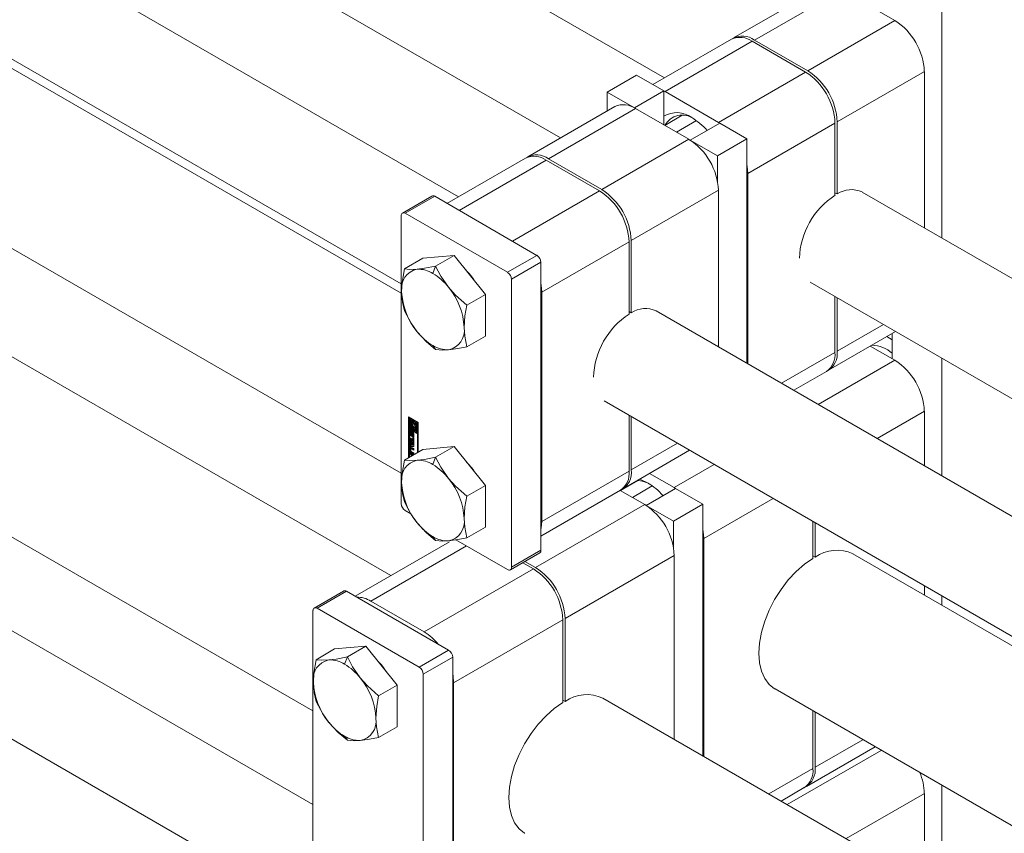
# Model space of a CAD drawing. Header units: millimetres. Extents: x 525 to 29324, y 175 to 20618.
# Tile 388 of 588: x 20669 to 20858, y 13770 to 13926. Entities that reach past the tile are written whole.
import ezdxf

# ---------------------------------------------------------------- set-up
doc = ezdxf.new("R2010")
doc.units = ezdxf.units.MM
doc.linetypes.add('SLD-Continua', pattern=[0])

msp = doc.modelspace()

# ---------------------------------------------------------------- linework, layer by layer
at = {"color": 7, "linetype": 'SLD-Continua', "lineweight": 18, "ltscale": 35}
for p, q in [((20793, 13915.11), (19770.33, 14505.33)), ((19760.35, 14488), (20772.99, 13903.56)), ((20753.4, 13892.25), (19730.74, 14482.48)), ((19720.75, 14465.15), (20742.39, 13875.51)), ((20742.39, 13873.73), (19768.6, 14435.75)), ((20742.39, 13873.73), (19768.6, 14435.75)), ((19753.61, 14409.77), (20742.39, 13839.09)), ((19753.61, 14409.77), (20742.39, 13839.09)), ((20740.37, 13819.4), (19720.52, 14408)), ((19705.52, 14382.01), (20725.42, 13793.39)), ((19753.61, 14336.27), (20725.42, 13775.39)), ((20725.42, 13754.53), (19720.52, 14334.5)), ((20846.34, 13983.01), (20846.34, 13884.32)), ((20823.07, 13932.46), (20806.31, 13922.79)), ((20827.07, 13932.07), (20810.31, 13922.39)), ((20827.07, 13932.07), (20837.32, 13926.15)), ((20837.32, 13926.15), (20820.56, 13916.48)), ((20805.89, 13922.55), (20790.79, 13913.83)), ((20793.13, 13912.48), (20809.89, 13922.15)), ((20820.14, 13916.23), (20809.89, 13922.15)), ((20810.31, 13922.39), (20820.56, 13916.48)), ((20803.38, 13906.56), (20820.14, 13916.23)), ((20842.98, 13916.35), (20826.22, 13906.68)), ((20842.98, 13916.35), (20842.98, 13886.26)), ((20781.99, 13912.38), (20787.65, 13915.64)), ((20792.88, 13912.62), (20787.65, 13915.64)), ((20787.22, 13909.36), (20792.88, 13912.62)), ((20792.88, 13906.09), (20792.88, 13912.62)), ((20792.88, 13912.61), (20793.13, 13912.48)), ((20803.38, 13906.56), (20793.13, 13912.48)), ((20781.99, 13912.38), (20787.22, 13909.36)), ((20781.99, 13908.75), (20781.99, 13912.38)), ((20783.47, 13909.61), (20766.71, 13899.94)), ((20787.47, 13909.21), (20770.71, 13899.54)), ((20787.22, 13909.36), (20787.22, 13909.35)), ((20787.47, 13909.21), (20797.72, 13903.3)), ((20796.44, 13907.92), (20793.07, 13905.98)), ((20795.31, 13904.69), (20799.15, 13906.9)), ((20797.97, 13903.15), (20803.63, 13906.42)), ((20803.38, 13906.56), (20803.62, 13906.41)), ((20808.86, 13903.4), (20803.63, 13906.42)), ((20809.04, 13896.76), (20825.8, 13906.43)), ((20825.8, 13892.55), (20825.8, 13906.43)), ((20826.22, 13906.68), (20826.22, 13892.79)), ((20797.72, 13903.3), (20780.97, 13893.62)), ((20797.97, 13903.15), (20797.97, 13903.15)), ((20797.97, 13903.15), (20803.2, 13900.13)), ((20803.2, 13900.13), (20808.86, 13903.4)), ((20808.86, 13860.24), (20808.86, 13903.4)), ((20766.29, 13899.69), (20751.19, 13890.98)), ((20753.53, 13889.62), (20770.29, 13899.3)), ((20780.54, 13893.38), (20770.29, 13899.3)), ((20770.71, 13899.54), (20780.97, 13893.62)), ((20803.2, 13900.13), (20803.2, 13895.22)), ((20809.04, 13896.76), (20809.04, 13860.14)), ((20803.38, 13893.5), (20786.62, 13883.83)), ((20803.38, 13893.5), (20803.38, 13863.4)), ((20748.28, 13892.39), (20742.62, 13889.13)), ((20743.17, 13889.07), (20748.83, 13892.34)), ((20768.48, 13880.99), (20748.83, 13892.34)), ((20763.78, 13883.71), (20780.54, 13893.38)), ((20825.8, 13893.04), (20826.22, 13892.79)), ((21199.28, 13680.62), (20831, 13893.17)), ((20742.39, 13888.62), (20742.39, 13833.26)), ((20743.17, 13889.07), (20762.83, 13877.73)), ((20763.78, 13883.71), (20753.53, 13889.62)), ((20769.44, 13873.91), (20786.2, 13883.58)), ((20786.2, 13869.69), (20786.2, 13883.58)), ((20786.62, 13883.83), (20786.62, 13869.94)), ((20746.56, 13880.42), (20743, 13878.37)), ((20752.57, 13880.96), (20746.56, 13880.42)), ((20752.57, 13880.96), (20749.01, 13878.91)), ((20758.59, 13873.49), (20752.57, 13880.96)), ((20762.83, 13877.73), (20768.48, 13880.99)), ((20749.01, 13878.91), (20748.47, 13877.52)), ((20763.61, 13876.38), (20769.26, 13879.65)), ((20769.26, 13824.28), (20769.26, 13879.65)), ((20763.61, 13876.38), (20763.61, 13821.01)), ((20821.01, 13875.85), (21188.97, 13663.48)), ((20758.59, 13873.49), (20755.02, 13871.43)), ((20758.59, 13865.47), (20758.59, 13873.49)), ((20769.44, 13873.91), (20769.44, 13829.81)), ((20825.8, 13862.34), (20825.8, 13873.08)), ((20826.22, 13872.84), (20826.22, 13862.58)), ((20786.2, 13870.18), (20786.62, 13869.94)), ((21159.55, 13657.85), (20791.4, 13870.32)), ((20835.11, 13867.71), (20826.22, 13862.58)), ((20758.59, 13865.47), (20755.02, 13863.41)), ((20824.56, 13858.92), (20837.45, 13866.36)), ((20836.79, 13864.72), (20835.77, 13865.39)), ((20836.79, 13865.97), (20836.79, 13861.12)), ((20748.47, 13863.64), (20749.01, 13862.87)), ((20832.59, 13863.55), (20837.32, 13860.82)), ((20815.51, 13856.4), (20825.8, 13862.34)), ((20837.32, 13860.82), (20822.59, 13852.32)), ((20846.34, 13861.23), (20846.34, 13838.61)), ((20817.86, 13855.05), (20824.14, 13858.67)), ((20781.41, 13852.99), (21149.27, 13640.69)), ((20786.2, 13839.48), (20786.2, 13850.23)), ((20786.62, 13849.99), (20786.62, 13839.73)), ((20842.98, 13851.02), (20833.91, 13845.79)), ((20842.98, 13851.02), (20842.98, 13840.55)), ((20743.81, 13849.92), (20745.66, 13848.84)), ((20743.81, 13842.08), (20743.81, 13849.92)), ((20743.95, 13849.83), (20743.95, 13842.17)), ((20744.12, 13849.69), (20743.98, 13849.61)), ((20743.98, 13849.61), (20743.98, 13847.73)), ((20744.16, 13849.51), (20743.98, 13849.61)), ((20744.3, 13849.59), (20744.12, 13849.69)), ((20744.3, 13849.59), (20744.16, 13849.51)), ((20744.16, 13847.83), (20744.16, 13849.51)), ((20744.3, 13848.71), (20744.3, 13849.59)), ((20744.3, 13847.92), (20744.3, 13848.27)), ((20744.47, 13848.87), (20744.4, 13848.82)), ((20744.61, 13849.41), (20744.47, 13849.33)), ((20744.47, 13849.33), (20744.47, 13848.85)), ((20744.65, 13849.23), (20744.47, 13849.33)), ((20744.79, 13849.31), (20744.61, 13849.41)), ((20744.79, 13849.31), (20744.65, 13849.23)), ((20744.65, 13848.62), (20744.65, 13849.23)), ((20744.79, 13848.7), (20744.65, 13848.62)), ((20744.79, 13848.04), (20744.65, 13847.96)), ((20744.79, 13848.7), (20744.79, 13849.31)), ((20744.79, 13847.43), (20744.79, 13848.04)), ((20744.96, 13849.21), (20744.82, 13849.13)), ((20745.49, 13848.74), (20744.82, 13849.13)), ((20744.82, 13849.13), (20744.82, 13848.52)), ((20745.63, 13848.82), (20744.96, 13849.21)), ((20745, 13848.82), (20745.31, 13848.64)), ((20745, 13848.55), (20745, 13848.82)), ((20745.14, 13848.63), (20745, 13848.55)), ((20745.14, 13848.63), (20745.14, 13848.74)), ((20745.31, 13848.64), (20745.31, 13846.96)), ((20745.63, 13848.82), (20745.49, 13848.74)), ((20745.49, 13846.86), (20745.49, 13848.74)), ((20745.63, 13846.95), (20745.63, 13848.82)), ((20745.66, 13848.84), (20745.66, 13843.15)), ((20743.98, 13847.73), (20744.65, 13847.35)), ((20743.98, 13847.53), (20744.12, 13847.61)), ((20745.49, 13846.66), (20743.98, 13847.53)), ((20743.98, 13847.53), (20743.98, 13842.18)), ((20744.2, 13847.21), (20744.06, 13847.13)), ((20744.06, 13846.63), (20744.06, 13847.13)), ((20744.2, 13846.71), (20744.06, 13846.63)), ((20745.63, 13846.74), (20744.12, 13847.61)), ((20744.3, 13847.92), (20744.16, 13847.83)), ((20744.47, 13847.65), (20744.16, 13847.83)), ((20744.2, 13846.71), (20744.2, 13847.21)), ((20744.25, 13846.98), (20744.25, 13846.55)), ((20744.3, 13847.07), (20744.27, 13847.05)), ((20744.3, 13847.06), (20744.28, 13847.05)), ((20744.3, 13847.05), (20744.29, 13847.05)), ((20744.3, 13847.05), (20744.29, 13847.05)), ((20744.29, 13846.23), (20744.43, 13846.31)), ((20744.47, 13847.82), (20744.3, 13847.92)), ((20744.3, 13847.26), (20744.3, 13847.05)), ((20744.32, 13846.43), (20744.46, 13846.51)), ((20744.46, 13846.51), (20744.32, 13846.43)), ((20744.48, 13846.53), (20744.33, 13846.45)), ((20744.34, 13846.49), (20744.35, 13846.96)), ((20744.48, 13846.57), (20744.34, 13846.49)), ((20744.5, 13847.04), (20744.35, 13846.96)), ((20744.46, 13846.51), (20744.46, 13846.51)), ((20744.47, 13847.93), (20744.47, 13847.65)), ((20744.48, 13846.57), (20744.5, 13847.04)), ((20744.53, 13846.82), (20744.52, 13846.35)), ((20744.69, 13846.97), (20744.55, 13846.89)), ((20744.69, 13846.97), (20744.55, 13846.89)), ((20744.72, 13846.97), (20744.57, 13846.89)), ((20744.57, 13846.07), (20744.57, 13846.28)), ((20744.71, 13846.15), (20744.57, 13846.07)), ((20744.72, 13846.97), (20744.58, 13846.89)), ((20744.58, 13846.06), (20744.72, 13846.14)), ((20744.74, 13846.94), (20744.6, 13846.86)), ((20744.6, 13846.27), (20744.74, 13846.36)), ((20744.75, 13846.37), (20744.61, 13846.29)), ((20744.76, 13846.9), (20744.62, 13846.82)), ((20744.76, 13846.86), (20744.62, 13846.77)), ((20744.62, 13846.34), (20744.62, 13846.77)), ((20744.76, 13846.42), (20744.62, 13846.34)), ((20744.76, 13846.39), (20744.62, 13846.31)), ((20744.65, 13847.35), (20744.65, 13847.96)), ((20744.79, 13847.43), (20744.65, 13847.35)), ((20744.71, 13846.34), (20744.71, 13846.15)), ((20744.76, 13846.42), (20744.76, 13846.86)), ((20744.81, 13846.7), (20744.81, 13846.19)), ((20744.96, 13847.94), (20744.82, 13847.86)), ((20744.82, 13847.86), (20744.82, 13847.25)), ((20744.82, 13847.25), (20745, 13847.15)), ((20745.01, 13847.93), (20744.96, 13847.94)), ((20745, 13847.15), (20745, 13847.63)), ((20745.14, 13847.23), (20745, 13847.15)), ((20745.07, 13847.65), (20745.21, 13847.73)), ((20745.14, 13847.23), (20745.14, 13847.69)), ((20745.31, 13846.96), (20745.49, 13846.86)), ((20745.63, 13846.95), (20745.49, 13846.86)), ((20745.63, 13846.74), (20745.49, 13846.66)), ((20745.49, 13843.05), (20745.49, 13846.66)), ((20745.63, 13843.14), (20745.63, 13846.74)), ((20744.08, 13845.92), (20744.63, 13845.6)), ((20744.08, 13845.64), (20744.08, 13845.92)), ((20744.22, 13845.72), (20744.08, 13845.64)), ((20744.63, 13845.32), (20744.08, 13845.64)), ((20744.08, 13845.53), (20744.81, 13844.66)), ((20744.08, 13845.23), (20744.08, 13845.53)), ((20744.22, 13845.31), (20744.08, 13845.23)), ((20744.2, 13845.09), (20744.08, 13845.23)), ((20744.08, 13844.52), (20744.2, 13844.53)), ((20744.08, 13844.23), (20744.08, 13844.52)), ((20744.22, 13844.31), (20744.08, 13844.23)), ((20744.81, 13844.26), (20744.08, 13844.23)), ((20744.34, 13845.17), (20744.2, 13845.09)), ((20744.2, 13844.53), (20744.2, 13845.09)), ((20744.34, 13844.61), (20744.2, 13844.53)), ((20744.22, 13845.72), (20744.22, 13845.83)), ((20744.77, 13845.4), (20744.22, 13845.72)), ((20744.22, 13845.31), (20744.22, 13845.36)), ((20744.34, 13845.17), (20744.22, 13845.31)), ((20744.22, 13844.31), (20744.22, 13844.54)), ((20744.81, 13844.33), (20744.22, 13844.31)), ((20744.34, 13844.61), (20744.34, 13845.17)), ((20744.5, 13844.98), (20744.36, 13844.9)), ((20744.36, 13844.9), (20744.36, 13844.53)), ((20744.65, 13844.55), (20744.36, 13844.9)), ((20744.36, 13844.53), (20744.65, 13844.55)), ((20744.79, 13844.63), (20744.5, 13844.98)), ((20744.63, 13845.97), (20744.81, 13845.87)), ((20744.63, 13845.6), (20744.63, 13845.97)), ((20744.77, 13845.68), (20744.63, 13845.6)), ((20744.77, 13845.4), (20744.63, 13845.32)), ((20744.63, 13844.95), (20744.63, 13845.32)), ((20744.77, 13845.03), (20744.63, 13844.95)), ((20744.81, 13844.84), (20744.63, 13844.95)), ((20744.79, 13844.63), (20744.65, 13844.55)), ((20744.77, 13845.68), (20744.77, 13845.89)), ((20744.77, 13845.03), (20744.77, 13845.4)), ((20744.81, 13845.01), (20744.77, 13845.03)), ((20744.81, 13845.87), (20744.81, 13844.84)), ((20744.81, 13844.66), (20744.81, 13844.26)), ((20795.51, 13844.86), (20786.62, 13839.73)), ((20746.56, 13843.67), (20743, 13841.62)), ((20744.2, 13844.08), (20744.06, 13844)), ((20744.06, 13843.41), (20744.06, 13844)), ((20744.2, 13843.49), (20744.06, 13843.41)), ((20744.08, 13843.04), (20744.77, 13842.64)), ((20744.08, 13842.77), (20744.08, 13843.04)), ((20744.22, 13842.85), (20744.08, 13842.77)), ((20744.33, 13842.62), (20744.08, 13842.77)), ((20744.2, 13843.49), (20744.2, 13844.08)), ((20744.22, 13842.85), (20744.22, 13842.96)), ((20744.47, 13842.7), (20744.22, 13842.85)), ((20744.24, 13843.79), (20744.24, 13843.4)), ((20744.4, 13843.92), (20744.26, 13843.84)), ((20744.28, 13844.13), (20744.81, 13843.82)), ((20744.43, 13843.1), (20744.28, 13843.02)), ((20744.81, 13842.71), (20744.28, 13843.02)), ((20744.45, 13843.92), (20744.31, 13843.84)), ((20744.81, 13843.55), (20744.31, 13843.84)), ((20744.31, 13843.28), (20744.81, 13842.99)), ((20744.47, 13842.7), (20744.33, 13842.62)), ((20744.33, 13842.39), (20744.33, 13842.62)), ((20744.81, 13842.88), (20744.43, 13843.1)), ((20744.81, 13843.71), (20744.45, 13843.92)), ((20744.47, 13842.47), (20744.47, 13842.7)), ((20744.65, 13842.6), (20744.51, 13842.52)), ((20744.53, 13842.5), (20744.51, 13842.52)), ((20744.51, 13842.52), (20744.51, 13842.49)), ((20744.68, 13842.59), (20744.65, 13842.6)), ((20744.81, 13843.82), (20744.81, 13843.55)), ((20744.81, 13842.99), (20744.81, 13842.71)), ((20752.57, 13844.21), (20746.56, 13843.67)), ((20752.57, 13844.21), (20749.01, 13842.16)), ((20758.59, 13836.74), (20752.57, 13844.21)), ((20784.96, 13836.06), (20797.85, 13843.5)), ((20749.01, 13842.16), (20748.47, 13840.77)), ((20794.9, 13836.33), (20802.59, 13840.77)), ((20769.44, 13829.81), (20786.2, 13839.48)), ((20794.9, 13836.33), (20790.16, 13839.06)), ((20758.59, 13836.74), (20755.02, 13834.68)), ((20758.59, 13828.72), (20758.59, 13836.74)), ((20787.96, 13837.69), (20784.59, 13835.75)), ((20786.83, 13834.46), (20790.66, 13836.67)), ((20769.26, 13827), (20784.54, 13835.82)), ((20784.51, 13835.8), (20789.24, 13833.07)), ((20784.71, 13835.92), (20784.63, 13835.78)), ((20789.49, 13832.92), (20795.14, 13836.19)), ((20794.9, 13836.33), (20795.14, 13836.19)), ((20800.38, 13833.17), (20795.14, 13836.19)), ((20789.24, 13833.07), (20768.24, 13820.95)), ((20789.49, 13832.92), (20789.49, 13832.92)), ((20789.49, 13832.92), (20794.72, 13829.9)), ((20794.72, 13829.9), (20800.38, 13833.17)), ((20800.38, 13784.76), (20800.38, 13833.17)), ((20800.55, 13826.53), (20813.9, 13834.24)), ((20743.17, 13831.91), (20744.25, 13831.28)), ((20794.72, 13829.9), (20794.72, 13824.99)), ((20821.55, 13822.73), (20821.55, 13829.82)), ((20821.98, 13829.58), (20821.98, 13822.97)), ((20758.59, 13828.72), (20755.02, 13826.66)), ((20751.68, 13825.93), (20733.51, 13815.44)), ((20748.47, 13826.89), (20749.01, 13826.13)), ((20752.92, 13826.28), (20762.83, 13820.56)), ((20800.55, 13826.53), (20800.55, 13784.66)), ((20736.56, 13814.5), (20754.95, 13825.11)), ((20763.38, 13820.51), (20769.03, 13823.77)), ((20763.61, 13821.01), (20769.26, 13824.28)), ((21126.6, 13651.99), (20829.26, 13823.59)), ((21126.6, 13651.99), (20829.26, 13823.59)), ((20767.81, 13820.7), (20765.76, 13821.88)), ((20766.19, 13822.13), (20768.24, 13820.95)), ((20794.9, 13823.27), (20773.89, 13811.15)), ((20794.9, 13823.27), (20794.9, 13787.93)), ((20821.55, 13823.22), (20821.98, 13822.97)), ((20746.81, 13808.58), (20767.81, 13820.7)), ((20731.31, 13816.45), (20725.65, 13813.18)), ((20726.2, 13813.13), (20731.86, 13816.4)), ((20751.51, 13805.05), (20731.86, 13816.4)), ((20842.98, 13817.46), (20842.98, 13815.68)), ((20746.81, 13808.58), (20736.56, 13814.5)), ((20846.34, 13815.52), (20846.34, 13813.74)), ((20725.42, 13812.68), (20725.42, 13746.7)), ((20726.2, 13813.13), (20745.86, 13801.79)), ((20752.47, 13798.78), (20773.47, 13810.9)), ((20773.47, 13794.98), (20773.47, 13810.9)), ((20773.89, 13811.15), (20773.89, 13795.22)), ((20729.59, 13805.3), (20726.03, 13803.24)), ((20735.6, 13805.84), (20729.59, 13805.3)), ((20735.6, 13805.84), (20732.04, 13803.78)), ((20741.61, 13798.36), (20735.6, 13805.84)), ((20745.86, 13801.79), (20751.51, 13805.05)), ((20732.04, 13803.78), (20731.5, 13802.4)), ((20746.64, 13800.44), (20752.29, 13803.7)), ((20752.29, 13737.72), (20752.29, 13803.7)), ((20746.64, 13800.44), (20746.64, 13734.45)), ((20741.61, 13798.36), (20738.05, 13796.3)), ((20741.61, 13790.34), (20741.61, 13798.36)), ((20752.47, 13798.78), (20752.47, 13742.43)), ((20814.27, 13797.61), (21112.24, 13625.64)), ((20814.27, 13797.61), (21112.24, 13625.64)), ((20773.47, 13795.47), (20773.89, 13795.22)), ((21078.51, 13624.24), (20781.18, 13795.84)), ((20821.55, 13782.31), (20821.55, 13793.41)), ((20821.98, 13793.16), (20821.98, 13782.55)), ((20741.61, 13790.34), (20738.05, 13788.29)), ((20731.5, 13788.51), (20732.04, 13787.75)), ((20831.17, 13787.86), (20821.98, 13782.55)), ((20834.71, 13785.81), (20816.63, 13775.38)), ((20820.32, 13778.89), (20833.51, 13786.5)), ((20813.09, 13777.42), (20821.55, 13782.31)), ((20815.44, 13776.07), (20819.9, 13778.64)), ((20846.34, 13779.1), (20846.34, 13758.24)), ((20842.98, 13777.52), (20827.95, 13768.85)), ((20842.98, 13777.52), (20842.98, 13760.18))]:
    msp.add_line(p, q, dxfattribs=at)
at = {"color": 7, "linetype": 'SLD-Continua', "lineweight": 18, "ltscale": 35, "flags": 128}
for points in [[(20808.86, 13898.48), (20808.93, 13898.1), (20809.04, 13896.76)], [(20743, 13878.37), (20742.57, 13875.8), (20742.46, 13874.05)], [(20745.47, 13878.33), (20744.01, 13878.28), (20743, 13878.37)], [(20749.01, 13878.91), (20746.84, 13878.5), (20745.47, 13878.33)], [(20751.48, 13874.86), (20750.02, 13876.97), (20749.01, 13878.91)], [(20755.02, 13871.43), (20752.85, 13873.33), (20751.48, 13874.86)], [(20769.26, 13875.63), (20769.33, 13875.25), (20769.44, 13873.91)], [(20742.46, 13874.05), (20742.63, 13871.98), (20743, 13870.35)], [(20754.48, 13867.11), (20754.65, 13869.37), (20755.02, 13871.43)], [(20743, 13870.35), (20744.3, 13867.94), (20745.47, 13866.3)], [(20755.02, 13863.41), (20754.59, 13865.47), (20754.48, 13867.11)], [(20745.47, 13866.3), (20747.26, 13864.38), (20749.01, 13862.87)], [(20751.48, 13862.83), (20753.27, 13863.08), (20755.02, 13863.41)], [(20749.01, 13862.87), (20750.31, 13862.78), (20751.48, 13862.83)], [(20744.47, 13848.85), (20744.38, 13848.81), (20744.31, 13848.74), (20744.27, 13848.64), (20744.26, 13848.51), (20744.27, 13848.37), (20744.31, 13848.22), (20744.38, 13848.07), (20744.47, 13847.93)], [(20744.65, 13847.96), (20744.56, 13848.05), (20744.49, 13848.17), (20744.45, 13848.29), (20744.43, 13848.41), (20744.45, 13848.51), (20744.49, 13848.58), (20744.56, 13848.62), (20744.65, 13848.62)], [(20744.82, 13848.52), (20744.91, 13848.42), (20744.98, 13848.3), (20745.02, 13848.18), (20745.04, 13848.06), (20745.02, 13847.96), (20744.98, 13847.89), (20744.91, 13847.85), (20744.82, 13847.86)], [(20745, 13847.63), (20745.09, 13847.66), (20745.16, 13847.73), (20745.2, 13847.84), (20745.21, 13847.96), (20745.2, 13848.11), (20745.16, 13848.26), (20745.09, 13848.41), (20745, 13848.55)], [(20744.21, 13847.29), (20744.2, 13847.26), (20744.2, 13847.21)], [(20744.43, 13846.31), (20744.47, 13846.29), (20744.5, 13846.28)], [(20744.51, 13847.12), (20744.5, 13847.09), (20744.5, 13847.04)], [(20744.69, 13846.97), (20744.69, 13846.97), (20744.69, 13846.97)], [(20744.72, 13846.14), (20744.77, 13846.12), (20744.8, 13846.11)], [(20744.76, 13846.9), (20744.76, 13846.9), (20744.76, 13846.91)], [(20744.21, 13844.15), (20744.2, 13844.13), (20744.2, 13844.08)], [(20743, 13841.62), (20742.57, 13839.05), (20742.46, 13837.3)], [(20745.47, 13841.58), (20744.01, 13841.53), (20743, 13841.62)], [(20749.01, 13842.16), (20746.84, 13841.75), (20745.47, 13841.58)], [(20751.48, 13838.11), (20750.02, 13840.23), (20749.01, 13842.16)], [(20742.46, 13837.3), (20742.63, 13835.23), (20743, 13833.6)], [(20755.02, 13834.68), (20752.85, 13836.59), (20751.48, 13838.11)], [(20788.22, 13837.94), (20788.39, 13837.89), (20789.77, 13837.25)], [(20743, 13833.6), (20744.3, 13831.19), (20745.47, 13829.55)], [(20754.48, 13830.36), (20754.65, 13832.63), (20755.02, 13834.68)], [(20745.47, 13829.55), (20747.26, 13827.63), (20749.01, 13826.13)], [(20755.02, 13826.66), (20754.59, 13828.73), (20754.48, 13830.36)], [(20769.44, 13829.81), (20769.33, 13828.6), (20769.26, 13828.29)], [(20800.38, 13828.26), (20800.44, 13827.87), (20800.55, 13826.53)], [(20749.01, 13826.13), (20750.31, 13826.03), (20751.48, 13826.09)], [(20751.48, 13826.09), (20753.27, 13826.33), (20755.02, 13826.66)], [(20814.27, 13797.61), (20814.19, 13797.66), (20813.13, 13798.5), (20812.29, 13799.64), (20811.66, 13801.03), (20811.29, 13802.66), (20811.16, 13804.48), (20811.29, 13806.45), (20811.66, 13808.51), (20812.29, 13810.63), (20813.13, 13812.74), (20814.19, 13814.81), (20815.43, 13816.77), (20816.82, 13818.58), (20818.33, 13820.21), (20819.92, 13821.6), (20821.55, 13822.73)], [(20726.03, 13803.24), (20725.59, 13800.68), (20725.49, 13798.92)], [(20728.5, 13803.2), (20727.04, 13803.15), (20726.03, 13803.24)], [(20732.04, 13803.78), (20729.87, 13803.37), (20728.5, 13803.2)], [(20734.51, 13799.73), (20733.05, 13801.85), (20732.04, 13803.78)], [(20725.49, 13798.92), (20725.66, 13796.85), (20726.03, 13795.23)], [(20738.05, 13796.3), (20735.88, 13798.21), (20734.51, 13799.73)], [(20752.29, 13800.51), (20752.36, 13800.12), (20752.47, 13798.78)], [(20726.03, 13795.23), (20727.33, 13792.82), (20728.5, 13791.18)], [(20737.51, 13791.99), (20737.68, 13794.25), (20738.05, 13796.3)], [(20766.18, 13769.86), (20766.11, 13769.91), (20765.05, 13770.75), (20764.2, 13771.88), (20763.58, 13773.28), (20763.2, 13774.91), (20763.08, 13776.73), (20763.2, 13778.7), (20763.58, 13780.76), (20764.2, 13782.88), (20765.05, 13784.99), (20766.11, 13787.05), (20767.35, 13789.02), (20768.73, 13790.83), (20770.24, 13792.45), (20771.83, 13793.85), (20773.47, 13794.98)], [(20738.05, 13788.29), (20737.62, 13790.35), (20737.51, 13791.99)], [(20728.5, 13791.18), (20730.29, 13789.25), (20732.04, 13787.75)], [(20732.04, 13787.75), (20733.34, 13787.65), (20734.51, 13787.71)], [(20734.51, 13787.71), (20736.3, 13787.95), (20738.05, 13788.29)]]:
    msp.add_lwpolyline(points, dxfattribs=at)
at = {"color": 7, "linetype": 'SLD-Continua', "lineweight": 18, "ltscale": 1225}
for centre, radius, start, end in [((20830.7, 13915.79), 12.29, 2.6023, 57.3977), ((20807.54, 13918.88), 4.02, 54.3909, 114.3073), ((20808.01, 13919.3), 3.86, 53.3147, 119.5144), ((20813.52, 13905.88), 12.29, 2.6023, 57.3977), ((20813.94, 13906.12), 12.29, 2.6023, 57.3977), ((20785.13, 13905.94), 4.02, 54.3909, 114.3073), ((20795.39, 13903.66), 4.78, 53.1339, 121.6942), ((20796.43, 13904.19), 3.77, 54.3902, 151.9268), ((20791.66, 13896.52), 12.79, 41.6561, 58.9436), ((20791.1, 13892.94), 12.29, 2.6023, 57.3977), ((20767.95, 13896.02), 4.02, 54.3909, 114.3073), ((20768.41, 13896.45), 3.86, 53.3147, 119.5144), ((20774.34, 13883.27), 12.29, 2.6023, 57.3977), ((20828.95, 13888.73), 4.9, 65.1256, 123.854), ((20748.51, 13891.89), 0.553, 54.3909, 114.3073), ((20773.92, 13883.02), 12.29, 2.6023, 57.3977), ((20834.2, 13879.79), 15.27, 123.367, 177.6259), ((20742.87, 13888.7), 0.48, 50.815, 189.2203), ((20767.57, 13879.57), 1.69, 2.6023, 57.3977), ((20746.15, 13874.65), 3.74, 100.5633, 189.2501), ((20745.68, 13873.12), 5.21, 57.6568, 92.371), ((20742.76, 13868.05), 11.06, 37.9797, 58.8998), ((20745.98, 13869.23), 12.56, 32.7358, 45.461), ((20761.92, 13876.3), 1.69, 2.6023, 57.3977), ((20741.45, 13866.51), 13.05, 2.6376, 39.7722), ((20755.5, 13874.65), 13.05, 182.6376, 219.7722), ((20789.35, 13865.87), 4.9, 65.1256, 123.854), ((20794.6, 13856.94), 15.27, 123.367, 177.6259), ((20750.79, 13866.51), 3.74, 280.5633, 9.2501), ((20754.19, 13873.11), 11.06, 217.9797, 238.8998), ((20751.26, 13868.04), 5.21, 237.6568, 272.371), ((20832.58, 13857.34), 6.4, 48.8364, 87.0414), ((20821.87, 13861.9), 3.95, 305.0092, 6.2982), ((20822.49, 13862.08), 3.76, 299.482, 7.6956), ((20830.7, 13850.46), 12.29, 2.6023, 57.3977), ((20745.12, 13848.46), 0.539, 162.4672, 232.2024), ((20744.23, 13847.95), 1.14, 17.6216, 36.8572), ((20744.2, 13847.15), 0.142, 50.815, 189.2203), ((20744.56, 13846.65), 0.5, 182.6023, 237.3977), ((20744.66, 13846.72), 0.462, 181.8482, 208.3744), ((20744.31, 13847.01), 0.0626, 140.0849, 167.5269), ((20744.4, 13846.99), 0.15, 166.7736, 180.4307), ((20744.46, 13846.55), 0.213, 180.6019, 195.822), ((20744.4, 13846.54), 0.153, 195.0336, 213.491), ((20744.28, 13847.03), 0.0236, 95.0101, 138.5257), ((20744.28, 13847.03), 0.0274, 60.0939, 89.7327), ((20744.33, 13846.49), 0.0616, 213.0727, 238.4452), ((20744.13, 13846.99), 0.317, 57.8294, 59.9969), ((20744.31, 13846.45), 0.0218, 233.6925, 298.769), ((20744.38, 13846.34), 0.141, 230.4968, 7.1507), ((20744.66, 13846.69), 0.45, 215.4867, 238.3314), ((20744.29, 13846.47), 0.0436, 303.5095, 336.9901), ((20744.22, 13846.5), 0.125, 337.0637, 357.0949), ((20744.49, 13846.98), 0.142, 50.8734, 189.578), ((20744.44, 13846.55), 0.0436, 303.5095, 336.9901), ((20744.36, 13846.58), 0.125, 337.0637, 357.0949), ((20744.62, 13846.83), 0.093, 153.2323, 170.3732), ((20744.7, 13846.82), 0.178, 170.9141, 178.9454), ((20744.57, 13846.86), 0.0335, 114.5836, 153.9137), ((20744.56, 13846.87), 0.0231, 54.9572, 110.7175), ((20744.55, 13846.85), 0.0431, 58.384, 60.0022), ((20744.59, 13846.3), 0.0258, 236.8556, 278.2009), ((20744.31, 13846.67), 0.5, 2.6023, 57.3977), ((20744.54, 13846.83), 0.067, 24.2422, 57.3858), ((20744.67, 13846.17), 0.142, 230.815, 9.2203), ((20744.58, 13846.3), 0.026, 281.1806, 333.613), ((20744.44, 13846.78), 0.176, 11.4309, 26.732), ((20744.55, 13846.32), 0.0708, 328.7136, 350.449), ((20744.42, 13846.77), 0.202, 0.3672, 12.2359), ((20744.47, 13846.34), 0.154, 348.7277, 0.3147), ((20744.7, 13846.95), 0.0224, 58.3619, 111.0801), ((20744.88, 13846.42), 0.318, 237.5394, 239.9935), ((20744.73, 13846.38), 0.027, 300.6201, 333.0958), ((20744.69, 13846.4), 0.0708, 328.7136, 350.449), ((20744.56, 13846.85), 0.202, 0.3672, 12.2359), ((20744.61, 13846.42), 0.154, 348.7277, 0.3147), ((20745.08, 13847.95), 0.252, 300.8342, 334.9858), ((20744.74, 13846.33), 0.318, 237.5394, 239.9935), ((20744.2, 13844.02), 0.14, 50.815, 189.2203), ((20744.55, 13843.43), 0.492, 182.6023, 237.3977), ((20744.69, 13843.51), 0.492, 182.6023, 237.3977), ((20744.28, 13843.8), 0.0448, 50.815, 189.2203), ((20744.39, 13843.41), 0.158, 182.6023, 237.3977), ((20744.42, 13843.87), 0.0516, 54.3909, 114.3073), ((20746.15, 13837.9), 3.74, 100.5633, 189.2501), ((20745.68, 13836.37), 5.21, 57.6568, 92.371), ((20742.76, 13831.3), 11.06, 37.9797, 58.8998), ((20745.98, 13832.48), 12.56, 32.7358, 45.461), ((20782.28, 13839.05), 3.95, 305.0092, 6.2982), ((20782.91, 13839.22), 3.75, 298.7962, 7.7584), ((20755.5, 13837.9), 13.05, 182.6376, 219.7722), ((20741.45, 13829.76), 13.05, 2.6376, 39.7722), ((20787.48, 13832.24), 5.47, 61.0006, 86.5932), ((20783.17, 13826.3), 12.79, 41.6561, 58.9436), ((20744.08, 13833.33), 1.69, 182.6023, 237.3977), ((20782.61, 13822.71), 12.29, 2.6023, 57.3977), ((20754.19, 13836.36), 11.06, 217.9797, 238.8998), ((20750.79, 13829.76), 3.74, 280.5633, 9.2501), ((20751.26, 13831.3), 5.21, 237.6568, 272.371), ((20768.72, 13824.22), 0.542, 305.0092, 6.2982), ((20826.16, 13816.94), 7.35, 65.0273, 124.7307), ((20763.13, 13820.94), 0.48, 230.815, 9.2203), ((20761.19, 13810.35), 12.29, 2.6023, 57.3977), ((20761.61, 13810.59), 12.29, 2.6023, 57.3977), ((20731.53, 13815.95), 0.553, 54.3909, 114.3073), ((20733.94, 13810.4), 4.87, 57.4354, 91.3917), ((20725.9, 13812.76), 0.48, 50.815, 189.2203), ((20741.39, 13799.62), 10.47, 38.794, 58.812), ((20750.6, 13803.63), 1.69, 2.6023, 57.3977), ((20729.18, 13799.52), 3.74, 100.5633, 189.2501), ((20728.71, 13797.99), 5.21, 57.6568, 92.371), ((20728.98, 13794.08), 12.6, 32.7448, 44.847), ((20725.79, 13792.92), 11.06, 37.9797, 58.8998), ((20744.95, 13800.36), 1.69, 2.6023, 57.3977), ((20738.53, 13799.52), 13.05, 182.6376, 219.7722), ((20724.48, 13791.39), 13.05, 2.6376, 39.7722), ((20778.08, 13789.18), 7.35, 65.0273, 124.7307), ((20733.82, 13791.38), 3.74, 280.5633, 9.2501), ((20737.22, 13797.98), 11.06, 217.9797, 238.8998), ((20734.29, 13792.92), 5.21, 237.6568, 272.371), ((20817.63, 13781.87), 3.95, 305.0092, 6.2982), ((20818.25, 13782.05), 3.76, 299.482, 7.6956), ((20832.31, 13777.28), 10.67, 1.2975, 23.6073)]:
    msp.add_arc(centre, radius, start, end, dxfattribs=at)

doc.saveas('drawing.dxf')
